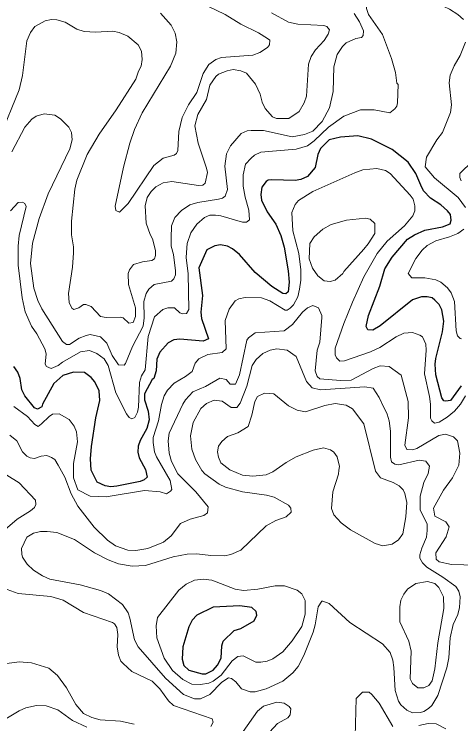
# Model space of a CAD drawing. Extents: x 423 to 448.8, y 7456.3 to 7484.
# Drawn here: x 439.63 to 440.978, y 7480.624 to 7482.766 of the extents above; entities that cross this region are included whole.
import ezdxf

# ---------------------------------------------------------------- set-up
doc = ezdxf.new("R2010")
doc.units = 0
doc.header["$LTSCALE"] = 0.032
doc.layers.add('1', color=7, linetype='Continuous', lineweight=25)
doc.layers.add('2', color=7, linetype='Continuous', lineweight=13)

msp = doc.modelspace()

# ---------------------------------------------------------------- linework, layer by layer
at = {"layer": '1'}
for points in [[(440.9791, 7481.6438), (440.9474, 7481.5998), (440.9335, 7481.5974), (440.9273, 7481.599), (440.9211, 7481.6075), (440.9033, 7481.6771), (440.901, 7481.7096), (440.9033, 7481.7266), (440.9234, 7481.8071), (440.9273, 7481.8395), (440.9211, 7481.8736), (440.9126, 7481.889), (440.9002, 7481.9022), (440.8917, 7481.9091), (440.8763, 7481.913), (440.8592, 7481.913), (440.8329, 7481.9037), (440.7347, 7481.8248), (440.7123, 7481.8124), (440.6976, 7481.8132), (440.6929, 7481.8225), (440.6999, 7481.8566), (440.7339, 7481.9447), (440.7494, 7481.9973), (440.771, 7482.0321), (440.8174, 7482.087), (440.8383, 7482.1002), (440.8701, 7482.1133), (440.9227, 7482.1242), (440.9466, 7482.1334), (440.9497, 7482.1435), (440.9474, 7482.1613), (440.9381, 7482.1721), (440.918, 7482.1907), (440.887, 7482.2108), (440.8654, 7482.2324), (440.8577, 7482.2495), (440.8422, 7482.2851), (440.8198, 7482.3191), (440.771, 7482.3577), (440.7084, 7482.3887), (440.6674, 7482.3987), (440.6148, 7482.3949), (440.5808, 7482.3863), (440.5553, 7482.3608), (440.5468, 7482.3423), (440.539, 7482.3028), (440.5158, 7482.2758), (440.4957, 7482.2672), (440.4787, 7482.2642), (440.4075, 7482.2657), (440.3967, 7482.2649), (440.3905, 7482.261), (440.3781, 7482.244), (440.3743, 7482.2216), (440.3766, 7482.2046), (440.3936, 7482.169), (440.4199, 7482.1319), (440.4354, 7482.0979), (440.4447, 7482.0623), (440.457, 7481.9911), (440.4601, 7481.9571)], [(440.4601, 7481.9571), (440.457, 7481.9277), (440.4498, 7481.9215), (440.4408, 7481.9223), (440.4083, 7481.9439), (440.3572, 7481.9857), (440.3101, 7482.0406), (440.2892, 7482.0576), (440.2745, 7482.0654), (440.2529, 7482.0692), (440.2358, 7482.0669), (440.2118, 7482.0545), (440.1879, 7481.9996), (440.1987, 7481.9169), (440.1933, 7481.8658), (440.1956, 7481.8473), (440.2172, 7481.7854), (440.2003, 7481.7784), (440.1306, 7481.7846), (440.1121, 7481.7823), (440.0951, 7481.7738), (440.0695, 7481.7459), (440.061, 7481.7243), (440.0587, 7481.6895), (440.0517, 7481.6662), (440.0471, 7481.6631), (440.0231, 7481.6199), (440.0231, 7481.6013), (440.0347, 7481.5673), (440.0378, 7481.5417), (440.0301, 7481.5147), (440.01, 7481.4791), (440.0046, 7481.4621), (440.0038, 7481.4435), (440.0077, 7481.4265), (440.0262, 7481.3909), (440.0316, 7481.3677), (440.0223, 7481.36), (440.01, 7481.3553), (439.9404, 7481.3406), (439.9218, 7481.3391), (439.9048, 7481.3422), (439.8808, 7481.353), (439.8622, 7481.3894), (439.8607, 7481.4234), (439.8638, 7481.4605), (439.8769, 7481.5472), (439.8885, 7481.5998), (439.8862, 7481.6292), (439.8738, 7481.6562), (439.8622, 7481.6686), (439.8421, 7481.6841), (439.8096, 7481.6856), (439.7771, 7481.6748), (439.7501, 7481.6508), (439.7161, 7481.5889), (439.7138, 7481.5806), (439.7009, 7481.5733), (439.6913, 7481.5773), (439.6627, 7481.6137), (439.6534, 7481.6323), (439.648, 7481.6663), (439.641, 7481.6848), (439.6294, 7481.7019)]]:
    msp.add_lwpolyline(points, dxfattribs=at)
msp.add_lwpolyline([(440.2946, 7480.9051), (440.3147, 7480.9114), (440.3549, 7480.9345), (440.3627, 7480.9516), (440.3611, 7480.9624), (440.3472, 7480.9748), (440.3116, 7480.9794), (440.2312, 7480.9756), (440.1817, 7480.9516), (440.167, 7480.9369), (440.1577, 7480.916), (440.1391, 7480.8557), (440.1368, 7480.8186), (440.1422, 7480.8), (440.1577, 7480.7853), (440.1972, 7480.7744), (440.2088, 7480.7744), (440.2312, 7480.786), (440.2436, 7480.8008), (440.2552, 7480.8216), (440.2567, 7480.8588), (440.2614, 7480.8727)], close=True, dxfattribs=at)
at = {"layer": '2'}
for points in [[(440.986, 7482.7499), (440.9691, 7482.7646), (440.9443, 7482.7808), (440.9103, 7482.7971), (440.836, 7482.8133), (440.7865, 7482.8349), (440.7525, 7482.8388), (440.7215, 7482.8327), (440.7084, 7482.8234), (440.6937, 7482.804), (440.6937, 7482.7832), (440.6999, 7482.7653), (440.7417, 7482.7043), (440.7695, 7482.6316), (440.7811, 7482.5898), (440.7857, 7482.5573)], [(440.0719, 7482.7692), (440.1036, 7482.7329), (440.1159, 7482.7089), (440.1214, 7482.6826), (440.1183, 7482.6478), (440.102, 7482.6084), (440.0162, 7482.4676), (439.9937, 7482.4181), (439.979, 7482.3763), (439.9597, 7482.3036), (439.9349, 7482.186), (439.9371, 7482.1731), (439.9481, 7482.1682), (439.9744, 7482.1938), (440.0517, 7482.309), (440.0803, 7482.3307), (440.1136, 7482.3399), (440.1198, 7482.3454), (440.1245, 7482.3539), (440.1275, 7482.4119), (440.1368, 7482.4537), (440.1561, 7482.4923), (440.1817, 7482.5295), (440.2003, 7482.5867), (440.218, 7482.6138), (440.2389, 7482.6292), (440.2559, 7482.6346), (440.3503, 7482.6416), (440.372, 7482.6501), (440.3944, 7482.6656), (440.4006, 7482.6733), (440.4014, 7482.6873), (440.3952, 7482.6919), (440.3681, 7482.7097), (440.3147, 7482.7352), (440.2667, 7482.7646), (440.2149, 7482.7901)], [(440.6566, 7482.7677), (440.6721, 7482.7429), (440.6844, 7482.7151), (440.6837, 7482.7012), (440.679, 7482.6957), (440.6612, 7482.6919), (440.6326, 7482.6795), (440.621, 7482.6687), (440.6055, 7482.6439), (440.5955, 7482.6068), (440.5932, 7482.5326), (440.5823, 7482.4831), (440.5599, 7482.442), (440.5313, 7482.4126), (440.5065, 7482.4026), (440.4694, 7482.3956), (440.3828, 7482.4142), (440.3457, 7482.415), (440.3333, 7482.4134), (440.3155, 7482.4057), (440.283, 7482.3686), (440.2706, 7482.3438), (440.266, 7482.3067), (440.2737, 7482.2363), (440.2675, 7482.2162), (440.259, 7482.21), (440.2467, 7482.2069), (440.1848, 7482.1976), (440.1608, 7482.1899), (440.1352, 7482.1729), (440.1152, 7482.152), (440.1051, 7482.1273), (440.1036, 7482.0901), (440.1043, 7482.0654), (440.1113, 7482.0406), (440.1175, 7481.9911), (440.1167, 7481.9788), (440.112, 7481.9664), (440.1051, 7481.9602), (440.0525, 7481.9501), (440.0362, 7481.9354), (440.0285, 7481.9231), (440.0216, 7481.8983), (440.0224, 7481.8488), (440.0193, 7481.8241), (439.9875, 7481.7622), (439.9659, 7481.7111), (439.962, 7481.7065), (439.945, 7481.7073), (439.9264, 7481.7359), (439.9094, 7481.773), (439.8909, 7481.7923), (439.8599, 7481.7985), (439.8476, 7481.7954), (439.8259, 7481.7877), (439.7973, 7481.7691), (439.788, 7481.7691), (439.7756, 7481.7777), (439.7137, 7481.8767), (439.7014, 7481.9014), (439.689, 7481.9385), (439.6797, 7482.0128), (439.6851, 7482.0747), (439.7052, 7482.1489), (439.7331, 7482.2232), (439.7981, 7482.3593), (439.8057, 7482.3863), (439.8027, 7482.4088), (439.795, 7482.425), (439.7702, 7482.4498), (439.7532, 7482.4614)], [(440.4067, 7482.77), (440.4586, 7482.7421), (440.4864, 7482.736), (440.5653, 7482.7313), (440.5738, 7482.7282), (440.5816, 7482.7189), (440.5784, 7482.7058), (440.5661, 7482.6865), (440.5398, 7482.6579), (440.5267, 7482.6377), (440.5189, 7482.6145), (440.5127, 7482.5186), (440.5058, 7482.4977), (440.4903, 7482.4722), (440.4593, 7482.4513), (440.4222, 7482.4506), (440.4098, 7482.456), (440.3874, 7482.4815), (440.3789, 7482.5001), (440.3727, 7482.5248), (440.3588, 7482.5542), (440.3317, 7482.5874), (440.3147, 7482.5952), (440.2915, 7482.5991), (440.273, 7482.5952), (440.2474, 7482.5844), (440.2389, 7482.5774), (440.2204, 7482.5511), (440.2111, 7482.5078), (440.1848, 7482.4629), (440.1755, 7482.4289), (440.1855, 7482.3763), (440.2103, 7482.3013), (440.2134, 7482.2881), (440.2064, 7482.2557), (440.1995, 7482.2495), (440.1863, 7482.2487), (440.1059, 7482.261), (440.0796, 7482.2564), (440.0579, 7482.2448), (440.044, 7482.2301), (440.0316, 7482.2123), (440.0255, 7482.1876), (440.0285, 7482.135), (440.0404, 7482.1003), (440.0479, 7482.0878), (440.0571, 7482.0522), (440.0571, 7482.0375), (440.0533, 7482.0275), (440.0456, 7482.022), (440.0177, 7482.0182), (439.9906, 7482.0097), (439.9782, 7481.9942), (439.9744, 7481.9826), (439.9752, 7481.9494), (439.9961, 7481.8798), (439.9961, 7481.8535), (439.9891, 7481.8349), (439.9767, 7481.8333), (439.9589, 7481.8496), (439.9512, 7481.8511), (439.9079, 7481.8503), (439.8908, 7481.8534), (439.863, 7481.8836), (439.846, 7481.8898), (439.8398, 7481.8898), (439.8251, 7481.879), (439.8104, 7481.8743), (439.8042, 7481.8782)], [(439.8042, 7481.8782), (439.7957, 7481.8952), (439.7942, 7481.9231), (439.8058, 7482.002), (439.8089, 7482.0453), (439.8096, 7482.0638), (439.8027, 7482.0994), (439.8027, 7482.1412), (439.8135, 7482.2371), (439.8197, 7482.2649), (439.8506, 7482.3423), (439.8862, 7482.4034), (439.938, 7482.4769), (439.9976, 7482.5697), (440.0053, 7482.5936), (440.0138, 7482.6084), (440.0169, 7482.6292), (440.0146, 7482.654), (440.0045, 7482.6733), (439.9729, 7482.6996), (439.9466, 7482.7104), (439.928, 7482.7143), (439.8754, 7482.7112), (439.8413, 7482.7135), (439.8197, 7482.7205), (439.7841, 7482.7414), (439.7586, 7482.7491), (439.7424, 7482.7499), (439.7238, 7482.746), (439.6921, 7482.7282), (439.6797, 7482.7105), (439.6681, 7482.6857), (439.6549, 7482.5805), (439.6449, 7482.5372), (439.5877, 7482.3964)], [(440.993, 7482.1822), (440.9706, 7482.2123), (440.8987, 7482.2719), (440.8708, 7482.3052), (440.8747, 7482.3338), (440.9056, 7482.3863), (440.9234, 7482.4088), (440.9474, 7482.4691), (440.9505, 7482.4923), (440.9428, 7482.5589), (440.9459, 7482.5821), (440.9582, 7482.6099), (440.9768, 7482.6408), (440.9923, 7482.6811)], [(440.7857, 7482.5573), (440.7888, 7482.5534), (440.7873, 7482.4985), (440.785, 7482.4884), (440.7788, 7482.4799), (440.7641, 7482.4683), (440.7169, 7482.4769), (440.6752, 7482.4769), (440.6257, 7482.4575), (440.5785, 7482.4243), (440.5359, 7482.3833), (440.5158, 7482.3686), (440.4818, 7482.3585), (440.3751, 7482.3492), (440.3557, 7482.3399), (440.3456, 7482.3315), (440.3286, 7482.3129), (440.3209, 7482.2804), (440.3217, 7482.2464), (440.3271, 7482.2139), (440.3387, 7482.1737), (440.3402, 7482.145), (440.3317, 7482.1381), (440.3194, 7482.1381), (440.2544, 7482.1567), (440.2374, 7482.1589), (440.2204, 7482.159), (440.2049, 7482.152), (440.1817, 7482.1319), (440.1631, 7482.1056), (440.1523, 7482.0731), (440.15, 7482.0468), (440.1492, 7482.0314), (440.1554, 7481.9819), (440.1577, 7481.8743), (440.1507, 7481.8619), (440.1384, 7481.8612), (440.1306, 7481.8642), (440.1144, 7481.8798), (440.0935, 7481.8798), (440.0788, 7481.8743), (440.054, 7481.8519), (440.0347, 7481.7931), (440.0255, 7481.6918), (440.0146, 7481.674), (440.0084, 7481.6539), (440.0053, 7481.5797), (440.0022, 7481.5642), (439.9945, 7481.5479), (439.9852, 7481.5441), (439.9775, 7481.5479), (439.969, 7481.5595), (439.9373, 7481.623), (439.9141, 7481.705), (439.9017, 7481.725), (439.88, 7481.7413), (439.8576, 7481.7506), (439.8305, 7481.7467), (439.7764, 7481.7157), (439.7632, 7481.7049), (439.7416, 7481.6964), (439.7277, 7481.7018), (439.7238, 7481.7096), (439.7269, 7481.7405), (439.7223, 7481.756), (439.6983, 7481.8009), (439.682, 7481.8241), (439.6635, 7481.8674), (439.6542, 7481.9091), (439.6426, 7482.0082), (439.6418, 7482.0654), (439.6457, 7482.0979), (439.6666, 7482.1852), (439.6619, 7482.1945), (439.6557, 7482.1984), (439.6418, 7482.1969), (439.6194, 7482.1721)], [(439.7532, 7482.4614), (439.7207, 7482.4652), (439.6967, 7482.4583), (439.6835, 7482.449), (439.6619, 7482.4243), (439.6233, 7482.35)], [(440.9799, 7482.2626), (440.9753, 7482.2727), (440.9753, 7482.2851), (441.0139, 7482.3222)], [(440.8909, 7481.5379), (440.8871, 7481.5464), (440.8871, 7481.5889), (440.884, 7481.6121), (440.8685, 7481.6802), (440.8739, 7481.7514), (440.8724, 7481.7699), (440.8623, 7481.7923), (440.8546, 7481.797), (440.8329, 7481.8047), (440.8067, 7481.8024), (440.7834, 7481.7916), (440.7339, 7481.7598), (440.7061, 7481.7467), (440.6272, 7481.7196), (440.6132, 7481.7188), (440.6032, 7481.7281), (440.5994, 7481.7374), (440.5994, 7481.7575), (440.6257, 7481.8318), (440.6512, 7481.8968), (440.686, 7481.9726), (440.7254, 7482.0437), (440.7556, 7482.0808), (440.8082, 7482.1265), (440.8337, 7482.1567), (440.8391, 7482.1721), (440.8391, 7482.1876), (440.8344, 7482.2069), (440.8252, 7482.2193), (440.7656, 7482.285), (440.7509, 7482.2943), (440.7247, 7482.2997), (440.6829, 7482.2959), (440.6589, 7482.2873), (440.5313, 7482.2301), (440.4887, 7482.2031), (440.4787, 7482.1914), (440.4679, 7482.1675), (440.471, 7482.1118), (440.4895, 7482.0437), (440.4957, 7481.9942), (440.4957, 7481.9633), (440.4918, 7481.9354), (440.4864, 7481.9122), (440.4733, 7481.8882), (440.4632, 7481.8782), (440.4539, 7481.8728), (440.4478, 7481.8728), (440.4014, 7481.9006), (440.3766, 7481.9091), (440.3271, 7481.9107), (440.3085, 7481.9068), (440.2977, 7481.9006), (440.2791, 7481.8751), (440.2668, 7481.8411), (440.2699, 7481.7552), (440.2582, 7481.7444), (440.2149, 7481.7382), (440.1878, 7481.7258), (440.1763, 7481.7127), (440.167, 7481.6871), (440.1477, 7481.6717), (440.1136, 7481.6523), (440.0927, 7481.6307), (440.0834, 7481.6137), (440.075, 7481.5874), (440.0657, 7481.5379), (440.0502, 7481.4884), (440.0502, 7481.4729), (440.0541, 7481.4451), (440.0595, 7481.4296), (440.1012, 7481.3584), (440.1058, 7481.3314), (440.102, 7481.326), (440.0904, 7481.3182), (440.0711, 7481.3236), (440.0239, 7481.3275), (439.9079, 7481.3089), (439.8591, 7481.3112), (439.8228, 7481.3298), (439.8089, 7481.3662), (439.8096, 7481.4095), (439.8213, 7481.4745), (439.8182, 7481.5054), (439.8112, 7481.5224), (439.7957, 7481.5425), (439.7656, 7481.5595), (439.7454, 7481.5588), (439.7354, 7481.551), (439.713, 7481.5293), (439.7021, 7481.5216), (439.6921, 7481.5271), (439.6704, 7481.5518), (439.6294, 7481.582)], [(440.9807, 7481.7861), (440.976, 7481.7869), (440.9683, 7481.7947), (440.9644, 7481.8101), (440.959, 7481.8983), (440.949, 7481.9246), (440.9381, 7481.9393), (440.918, 7481.9571), (440.9026, 7481.964), (440.8701, 7481.9695), (440.8306, 7481.9694), (440.819, 7481.9826), (440.843, 7482.0282), (440.8615, 7482.053), (440.877, 7482.0677), (440.9033, 7482.0816), (440.9443, 7482.0932), (440.9698, 7482.1041), (440.9876, 7482.1172)], [(441.0248, 7481.1024), (440.9505, 7481.1047), (440.9134, 7481.1125), (440.9041, 7481.1202), (440.9026, 7481.1395), (440.9342, 7481.1883), (440.9435, 7481.2184), (440.9327, 7481.2331), (440.9002, 7481.2501), (440.8964, 7481.2741), (440.9265, 7481.3291), (440.9528, 7481.3662), (440.9722, 7481.4041), (440.9753, 7481.4404), (440.9683, 7481.4776), (440.9567, 7481.4899), (440.932, 7481.4977), (440.9118, 7481.4938), (440.8453, 7481.4551), (440.8329, 7481.4505), (440.8151, 7481.452), (440.8097, 7481.4644), (440.8206, 7481.5472), (440.8198, 7481.5967), (440.7981, 7481.6763), (440.7618, 7481.7019), (440.7347, 7481.7041), (440.7138, 7481.6964), (440.6473, 7481.6608), (440.6148, 7481.6601), (440.553, 7481.6655), (440.5444, 7481.6717), (440.539, 7481.6895), (440.5452, 7481.7514), (440.5529, 7481.7761), (440.5591, 7481.8504), (440.5591, 7481.8565), (440.5483, 7481.8797), (440.5321, 7481.8859), (440.5158, 7481.879), (440.5004, 7481.8666), (440.4702, 7481.8287), (440.4454, 7481.8101), (440.3572, 7481.8039), (440.3379, 7481.7892), (440.3325, 7481.7815), (440.3108, 7481.6771), (440.2985, 7481.6485), (440.2822, 7481.6493), (440.2699, 7481.6632), (440.2505, 7481.667), (440.208, 7481.6415), (440.1693, 7481.6253), (440.1476, 7481.6013), (440.1391, 7481.5889), (440.0982, 7481.5015), (440.0951, 7481.4776), (440.0982, 7481.4404), (440.1051, 7481.4157), (440.1245, 7481.3786), (440.1786, 7481.3244), (440.2157, 7481.2788), (440.2134, 7481.2602), (440.2026, 7481.2524), (440.1616, 7481.2416), (440.1321, 7481.2285), (440.1043, 7481.1913), (440.0811, 7481.172), (440.0332, 7481.1527)], [(439.979, 7480.9423), (439.9744, 7480.9585), (439.9574, 7480.9841), (439.9148, 7481.0158), (439.8909, 7481.0259), (439.829, 7481.0429), (439.7377, 7481.0606), (439.7161, 7481.0699), (439.6882, 7481.0877), (439.6689, 7481.1055), (439.6557, 7481.1264), (439.6534, 7481.1357), (439.6526, 7481.1527), (439.6681, 7481.1867), (439.6882, 7481.1991), (439.7099, 7481.2037), (439.73, 7481.2045), (439.7594, 7481.2007), (439.812, 7481.1798), (439.8731, 7481.1395), (439.9141, 7481.1187), (439.945, 7481.107), (439.9868, 7481.0993), (440.027, 7481.1017), (440.1105, 7481.1279), (440.1523, 7481.1357), (440.1817, 7481.1364), (440.2235, 7481.1318), (440.2652, 7481.131), (440.2838, 7481.1349), (440.3147, 7481.1481), (440.3913, 7481.2208), (440.4199, 7481.237), (440.4509, 7481.2486), (440.4663, 7481.2625), (440.4655, 7481.2749), (440.4578, 7481.2834), (440.4145, 7481.3074), (440.3921, 7481.3136), (440.3194, 7481.3244), (440.2683, 7481.3383), (440.249, 7481.3468), (440.2057, 7481.3778), (440.1964, 7481.3886), (440.1778, 7481.4219), (440.1662, 7481.4528), (440.1623, 7481.493), (440.1709, 7481.5332), (440.1933, 7481.575), (440.2111, 7481.5904), (440.2335, 7481.6005), (440.2575, 7481.5974), (440.2853, 7481.5781), (440.3024, 7481.5789), (440.3124, 7481.5912), (440.3325, 7481.6431), (440.3488, 7481.705), (440.3603, 7481.7235), (440.3812, 7481.7413), (440.4029, 7481.7514), (440.423, 7481.7552), (440.454, 7481.7514), (440.4818, 7481.732), (440.5127, 7481.657), (440.5297, 7481.6376), (440.5545, 7481.6314), (440.6891, 7481.6407), (440.7138, 7481.6369), (440.7324, 7481.609), (440.7446, 7481.5802), (440.7494, 7481.5735), (440.7564, 7481.558), (440.7625, 7481.5379), (440.7664, 7481.507), (440.7664, 7481.4281), (440.7695, 7481.4141), (440.7795, 7481.4071), (440.7912, 7481.4056), (440.8531, 7481.4195), (440.8724, 7481.4164), (440.884, 7481.4018), (440.8801, 7481.3793), (440.867, 7481.3523), (440.8554, 7481.3105), (440.8554, 7481.2687), (440.8763, 7481.227), (440.877, 7481.2068), (440.8747, 7481.1867), (440.8608, 7481.1543), (440.8546, 7481.1341), (440.8546, 7481.1233), (440.8631, 7481.1094), (440.8762, 7481.0962), (440.9242, 7481.0668), (440.9636, 7481.0382), (440.9722, 7481.0243), (440.9768, 7481.0073), (440.9745, 7480.9748), (440.9691, 7480.9532), (440.9551, 7480.9238), (440.9459, 7480.8835)], [(440.993, 7481.6137), (440.9776, 7481.5881), (440.959, 7481.5672), (440.9373, 7481.5495), (440.9126, 7481.534), (440.8987, 7481.5309), (440.8909, 7481.5379)], [(440.0332, 7481.1527), (439.9976, 7481.1465), (439.9729, 7481.1481), (439.9357, 7481.1604), (439.9117, 7481.1782), (439.8715, 7481.2177), (439.8228, 7481.2811), (439.8019, 7481.3182), (439.7826, 7481.3677), (439.7625, 7481.4049), (439.7532, 7481.4211), (439.7431, 7481.428), (439.7284, 7481.4334), (439.7114, 7481.4319), (439.6913, 7481.4249), (439.6789, 7481.4265), (439.6681, 7481.4319), (439.6549, 7481.445), (439.6379, 7481.4783), (439.617, 7481.4946)], [(439.6078, 7481.3739), (439.6449, 7481.3507), (439.6944, 7481.2989), (439.696, 7481.2857), (439.6913, 7481.2765), (439.6797, 7481.2664), (439.6387, 7481.2409), (439.6031, 7481.2107)], [(439.5196, 7481.0614), (439.6418, 7481.0166), (439.7408, 7481.008), (439.7779, 7480.9972), (439.8398, 7480.9593), (439.9265, 7480.9299), (439.9334, 7480.9253), (439.9404, 7480.9145), (439.9435, 7480.8928), (439.9411, 7480.8557), (439.945, 7480.8309), (439.952, 7480.8131), (439.9589, 7480.8062), (439.9852, 7480.7814), (440.0471, 7480.752), (440.0695, 7480.7288), (440.0958, 7480.6932), (440.1113, 7480.6793), (440.2281, 7480.6391), (440.2304, 7480.629), (440.2235, 7480.6151)], [(440.9459, 7480.8835), (440.942, 7480.8232), (440.9366, 7480.7923), (440.9087, 7480.7087), (440.8909, 7480.6793), (440.8809, 7480.67), (440.867, 7480.6608), (440.8562, 7480.6577), (440.8321, 7480.6569), (440.8159, 7480.6646), (440.7973, 7480.6809), (440.7904, 7480.6917), (440.7803, 7480.7242), (440.7765, 7480.7938), (440.7734, 7480.8155), (440.7649, 7480.8394), (440.7416, 7480.865), (440.6434, 7480.9299), (440.5808, 7480.9871), (440.5622, 7480.9934), (440.5591, 7480.9934), (440.5475, 7480.9771), (440.539, 7480.9222), (440.5328, 7480.9006), (440.505, 7480.8294), (440.4872, 7480.7969), (440.4717, 7480.7776), (440.4416, 7480.7528), (440.3905, 7480.7288), (440.358, 7480.7203), (440.3426, 7480.7203), (440.3163, 7480.7296), (440.2992, 7480.7505), (440.2861, 7480.7605), (440.2776, 7480.7621), (440.2574, 7480.7489), (440.2203, 7480.7118), (440.1925, 7480.6995), (440.174, 7480.6987), (440.1415, 7480.7126), (440.0865, 7480.7613), (440.0046, 7480.8564), (439.993, 7480.8774), (439.979, 7480.9423)], [(439.9922, 7480.6221), (439.9512, 7480.6314), (439.8893, 7480.636), (439.8646, 7480.643), (439.839, 7480.6546), (439.8158, 7480.6824), (439.788, 7480.7319), (439.7609, 7480.7691), (439.7346, 7480.7915), (439.682, 7480.8077), (439.6449, 7480.8108), (439.6078, 7480.8054), (439.583, 7480.7946), (439.5644, 7480.7807), (439.5505, 7480.7474), (439.5366, 7480.6747), (439.5181, 7480.6337), (439.4747, 7480.5943)], [(440.7734, 7480.6159), (440.7316, 7480.6855), (440.7099, 7480.7126), (440.7015, 7480.7188), (440.6814, 7480.7188), (440.662, 7480.7002), (440.6597, 7480.585)], [(440.4013, 7480.5989), (440.4253, 7480.6244), (440.4562, 7480.6414), (440.4632, 7480.6507), (440.4648, 7480.6685), (440.4601, 7480.6762), (440.4447, 7480.6855), (440.423, 7480.6886), (440.3828, 7480.677), (440.3642, 7480.6623), (440.3209, 7480.6005)], [(439.8491, 7480.6136), (439.8058, 7480.6337), (439.7617, 7480.6654), (439.7269, 7480.6778), (439.6975, 7480.6793), (439.665, 7480.6716), (439.6449, 7480.6631), (439.6047, 7480.6391), (439.5768, 7480.6143)], [(440.9335, 7480.6081), (440.9041, 7480.6237), (440.8794, 7480.6244), (440.8515, 7480.619)]]:
    msp.add_lwpolyline(points, dxfattribs=at)
for points in [[(440.6852, 7482.0568), (440.6991, 7482.0723), (440.7185, 7482.1041), (440.7185, 7482.1342), (440.7045, 7482.1473), (440.6906, 7482.1505), (440.6334, 7482.1435), (440.587, 7482.1304), (440.5622, 7482.1172), (440.5359, 7482.094), (440.5228, 7482.0739), (440.5205, 7482.0275), (440.5305, 7481.9989), (440.5468, 7481.9764), (440.5661, 7481.961), (440.5839, 7481.9586), (440.5994, 7481.9633), (440.6226, 7481.9829), (440.6256, 7481.9894)], [(440.6101, 7481.3894), (440.6117, 7481.4002), (440.6055, 7481.4296), (440.5955, 7481.4435), (440.5854, 7481.4505), (440.5638, 7481.4566), (440.5328, 7481.4497), (440.4818, 7481.4296), (440.4509, 7481.4126), (440.4106, 7481.3847), (440.3905, 7481.3755), (440.3503, 7481.3716), (440.3194, 7481.3739), (440.2807, 7481.3901), (440.2544, 7481.4118), (440.2467, 7481.4288), (440.2443, 7481.4451), (440.2467, 7481.4613), (440.2567, 7481.476), (440.2745, 7481.4907), (440.3054, 7481.5023), (440.3364, 7481.5216), (440.348, 7481.5549), (440.3565, 7481.5967), (440.3642, 7481.6113), (440.3859, 7481.6214), (440.4137, 7481.6198), (440.4586, 7481.5835), (440.4841, 7481.5704), (440.5096, 7481.5657), (440.5684, 7481.5843), (440.5994, 7481.5905), (440.6318, 7481.5858), (440.6512, 7481.5742), (440.686, 7481.5294), (440.7208, 7481.3863), (440.7362, 7481.3661), (440.7742, 7481.3523), (440.7927, 7481.3422), (440.8043, 7481.3298), (440.8097, 7481.319), (440.8151, 7481.2919), (440.812, 7481.2486), (440.8036, 7481.1976), (440.7904, 7481.179), (440.7711, 7481.1658), (440.7432, 7481.1612), (440.72, 7481.1682), (440.6458, 7481.2091), (440.6171, 7481.2308), (440.5947, 7481.254), (440.5885, 7481.2734), (440.5916, 7481.3244), (440.6094, 7481.377)], [(440.4694, 7480.8742), (440.498, 7480.9176), (440.5081, 7480.9547), (440.5081, 7480.9957), (440.498, 7481.0158), (440.4841, 7481.0274), (440.4462, 7481.0398), (440.4184, 7481.0405), (440.3658, 7481.0297), (440.3225, 7481.0259), (440.2977, 7481.0305), (440.2266, 7481.0568), (440.2003, 7481.0606), (440.174, 7481.0568), (440.1492, 7481.0452), (440.1268, 7481.0266), (440.0625, 7480.9446), (440.0587, 7480.9191), (440.061, 7480.8835), (440.0834, 7480.8217), (440.1082, 7480.7845), (440.1391, 7480.7574), (440.1662, 7480.7435), (440.1925, 7480.7428), (440.2173, 7480.7466), (440.2304, 7480.7521), (440.2551, 7480.7706), (440.2884, 7480.8139), (440.3054, 7480.827), (440.3217, 7480.8286), (440.3596, 7480.81), (440.3751, 7480.8093), (440.3936, 7480.8131), (440.4106, 7480.8193), (440.4415, 7480.841)], [(440.9087, 7480.8681), (440.9273, 7480.9717), (440.9257, 7481.0073), (440.9118, 7481.0351), (440.9002, 7481.0467), (440.8778, 7481.0529), (440.8422, 7481.0475), (440.8174, 7481.0297), (440.8059, 7481.015), (440.7974, 7480.9965), (440.7943, 7480.9764), (440.7943, 7480.9315), (440.8213, 7480.8727), (440.8283, 7480.8433), (440.8252, 7480.759), (440.8329, 7480.7458), (440.8484, 7480.7327), (440.8669, 7480.7319), (440.8817, 7480.7389), (440.8917, 7480.7536), (440.9002, 7480.7892)]]:
    msp.add_lwpolyline(points, close=True, dxfattribs=at)

doc.saveas('drawing.dxf')
